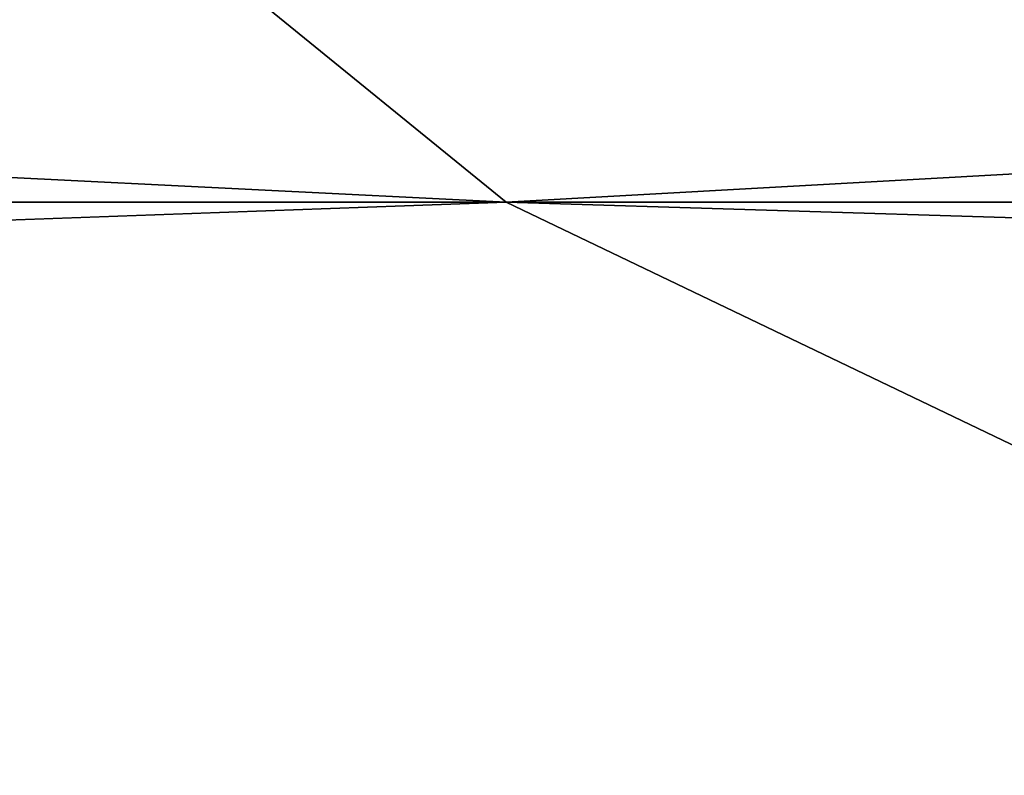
# Model space of a CAD drawing. Header units: millimetres. Extents: x -522 to 188, y -54 to 63.
# Tile 267 of 656: x -4.2735 to -4.252, y -36.7835 to -36.7669. Entities that reach past the tile are written whole.
import ezdxf

# ---------------------------------------------------------------- set-up
doc = ezdxf.new("R2010")
doc.units = ezdxf.units.MM
doc.header["$LTSCALE"] = 65.185185
for name, color, linetype in [('1', 7, 'CONTINUOUS'), ('2', 7, 'CONTINUOUS'), ('8', 7, 'CONTINUOUS'), ('9', 7, 'CONTINUOUS')]:
    doc.layers.add(name, color=color, linetype=linetype)

msp = doc.modelspace()

# ---------------------------------------------------------------- linework, layer by layer
at = {"layer": '1', "color": 7, "linetype": 'CONTINUOUS'}
for points in [[(-4.178713, 23, -12.310092), (-4.974943, -36.8, -12.010406), (-4.949747, 4.846688, -12.020815), (-4.178713, 23, -12.310092)], [(-4.974943, -36.8, -12.010406), (-4.178713, 23, -12.310092), (-4.178775, -36.8, -12.310068), (-4.974943, -36.8, -12.010406)]]:
    msp.add_3dface(points, dxfattribs=at)
at = {"layer": '2', "color": 7, "linetype": 'CONTINUOUS'}
for points in [[(-4.178775, -36.8, 12.310068), (-4.974885, 23, 12.010434), (-4.974943, -36.8, 12.010406), (-4.178775, -36.8, 12.310068)], [(-4.178713, 23, 12.310092), (-4.974885, 23, 12.010434), (-4.178775, -36.8, 12.310068), (-4.178713, 23, 12.310092)]]:
    msp.add_3dface(points, dxfattribs=at)
at = {"layer": '8', "color": 3, "linetype": 'CONTINUOUS'}
for points in [[(-4.262876, -36.770913, -10.291494), (-4.926845, -36.770913, -9.990654), (-4.307037, -36.734931, -10.398108), (-4.262876, -36.770913, -10.291494)], [(-3.617747, -36.734931, -10.657538), (-4.262876, -36.770913, -10.291494), (-4.307037, -36.734931, -10.398108), (-3.617747, -36.734931, -10.657538)], [(-3.580653, -36.770913, -10.548265), (-4.262876, -36.770913, -10.291494), (-3.617747, -36.734931, -10.657538), (-3.580653, -36.770913, -10.548265)], [(-4.262876, -36.770913, -10.291494), (-4.874259, -36.792709, -9.884019), (-4.926845, -36.770913, -9.990654), (-4.262876, -36.770913, -10.291494)], [(-4.217377, -36.792709, -10.181648), (-4.874259, -36.792709, -9.884019), (-4.262876, -36.770913, -10.291494), (-4.217377, -36.792709, -10.181648)], [(-3.580653, -36.770913, -10.548265), (-4.217377, -36.792709, -10.181648), (-4.262876, -36.770913, -10.291494), (-3.580653, -36.770913, -10.548265)]]:
    msp.add_3dface(points, dxfattribs=at)
at = {"layer": '9', "color": 3, "linetype": 'CONTINUOUS'}
for points in [[(-4.926845, -36.770913, 9.990654), (-4.262876, -36.770913, 10.291494), (-4.977884, -36.734931, 10.094151), (-4.926845, -36.770913, 9.990654)], [(-4.977884, -36.734931, 10.094151), (-4.262876, -36.770913, 10.291494), (-4.307037, -36.734931, 10.398108), (-4.977884, -36.734931, 10.094151)], [(-4.262876, -36.770913, 10.291494), (-3.580653, -36.770913, 10.548265), (-4.307037, -36.734931, 10.398108), (-4.262876, -36.770913, 10.291494)], [(-4.307037, -36.734931, 10.398108), (-3.580653, -36.770913, 10.548265), (-3.617747, -36.734931, 10.657538), (-4.307037, -36.734931, 10.398108)], [(-4.874259, -36.792709, 9.884019), (-4.217377, -36.792709, 10.181648), (-4.926845, -36.770913, 9.990654), (-4.874259, -36.792709, 9.884019)], [(-4.926845, -36.770913, 9.990654), (-4.217377, -36.792709, 10.181648), (-4.262876, -36.770913, 10.291494), (-4.926845, -36.770913, 9.990654)], [(-4.217377, -36.792709, 10.181648), (-3.542435, -36.792709, 10.435678), (-4.262876, -36.770913, 10.291494), (-4.217377, -36.792709, 10.181648)], [(-4.262876, -36.770913, 10.291494), (-3.542435, -36.792709, 10.435678), (-3.580653, -36.770913, 10.548265), (-4.262876, -36.770913, 10.291494)]]:
    msp.add_3dface(points, dxfattribs=at)

doc.saveas('drawing.dxf')
